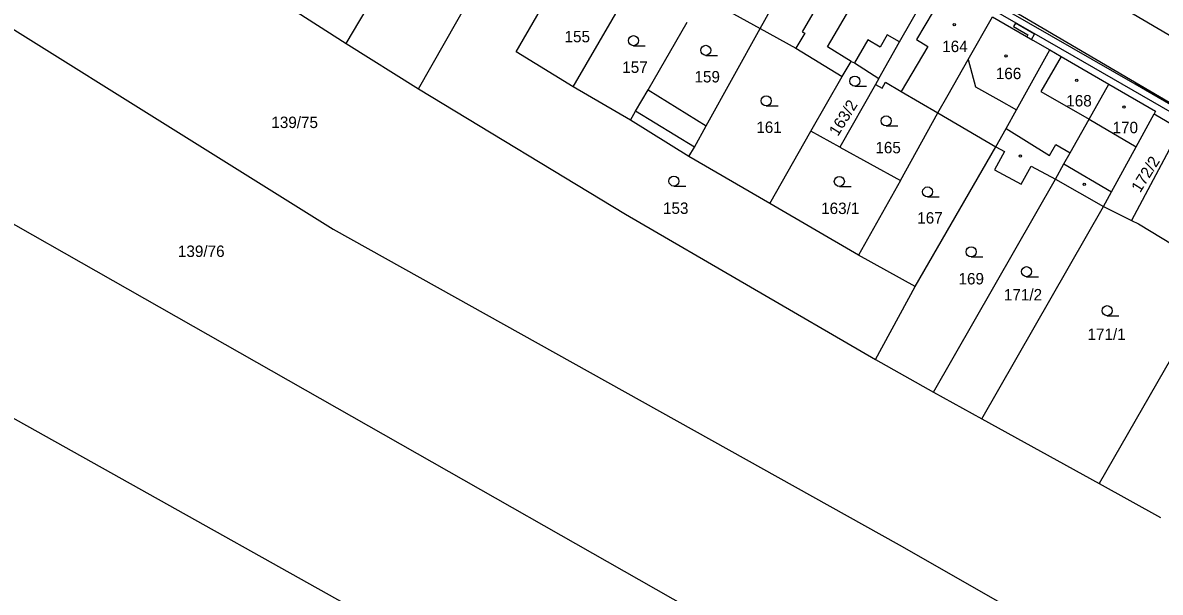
# Model space of a CAD drawing. Extents: x -756746 to -753363, y -1166406 to -1161727.
# Drawn here: x -754629.9 to -754460.4, y -1162314.4 to -1162229.6 of the extents above; entities that cross this region are included whole.
import ezdxf

# ---------------------------------------------------------------- set-up
doc = ezdxf.new("R2010")
doc.units = 0
for name, color, linetype in [('Hranice parcel', 7, 'Continuous'), ('Parcelní čísla', 7, 'Continuous'), ('Vnitřní kresba', 7, 'Continuous'), ('Věcná břemena k části', 7, 'Continuous'), ('Značky budov', 7, 'Continuous'), ('Značky kultur', 7, 'Continuous')]:
    doc.layers.add(name, color=color, linetype=linetype)

msp = doc.modelspace()

# ---------------------------------------------------------------- linework, layer by layer
at = {"layer": 'Hranice parcel'}
for p, q in [((-754581.68, -1162232.72), (-754568.93, -1162211.05)), ((-754570.9, -1162239.45), (-754556.83, -1162214.66)), ((-754519.98, -1162230.5), (-754510.86, -1162214.16)), ((-754547.85, -1162239.18), (-754539.56, -1162224.93)), ((-754528.6, -1162225.73), (-754519.98, -1162230.5)), ((-754590.22, -1162227.28), (-754581.68, -1162232.72)), ((-754581.68, -1162232.72), (-754570.9, -1162239.45)), ((-754507.79, -1162237.66), (-754506.44, -1162235.38)), ((-754512.42, -1162245.77), (-754507.79, -1162237.66)), ((-754502.82, -1162238.81), (-754508.11, -1162248.14)), ((-754502.31, -1162237.92), (-754502.82, -1162238.81)), ((-754539.31, -1162244.16), (-754547.85, -1162239.18)), ((-754499.07, -1162253.1), (-754493.51, -1162243.04)), ((-754493.51, -1162243.04), (-754484.87, -1162248.11)), ((-754461.25, -1162243.17), (-754457.38, -1162245.46)), ((-754530.6, -1162249.56), (-754539.31, -1162244.16)), ((-754457.38, -1162245.46), (-754464.63, -1162259.06)), ((-754518.55, -1162256.53), (-754512.42, -1162245.77)), ((-754508.11, -1162248.14), (-754512.42, -1162245.77)), ((-754508.11, -1162248.14), (-754499.07, -1162253.1)), ((-754496.87, -1162268.92), (-754484.87, -1162248.11)), ((-754518.55, -1162256.53), (-754530.6, -1162249.56)), ((-754499.07, -1162253.1), (-754505.34, -1162264.22)), ((-754494.15, -1162284.63), (-754476, -1162252.93)), ((-754476, -1162252.93), (-754468.83, -1162256.97)), ((-754505.34, -1162264.22), (-754518.55, -1162256.53)), ((-754486.98, -1162288.58), (-754468.83, -1162256.97)), ((-754468.83, -1162256.97), (-754464.63, -1162259.06)), ((-754496.87, -1162268.92), (-754505.34, -1162264.22)), ((-754451.31, -1162266.61), (-754469.45, -1162298.25)), ((-754502.8, -1162279.78), (-754496.87, -1162268.92)), ((-754502.8, -1162279.78), (-754494.15, -1162284.63)), ((-754494.15, -1162284.63), (-754486.98, -1162288.58)), ((-754486.98, -1162288.58), (-754469.45, -1162298.25)), ((-754469.45, -1162298.25), (-754460.32, -1162303.29))]:
    msp.add_line(p, q, dxfattribs=at)
for points in [[(-754808.43, -1162137.05), (-754656.15, -1162215.06), (-754583.61, -1162260.35), (-754499.26, -1162307.35), (-754407.64, -1162359.68)], [(-754427.68, -1162259.87), (-754590.2, -1162164.65), (-754597.36, -1162158.77)], [(-754427.68, -1162259.87), (-754464.08, -1162238.8), (-754498.82, -1162218.82), (-754533.91, -1162198.73), (-754569.73, -1162178.14), (-754579.91, -1162172.27), (-754593.75, -1162163.11), (-754597.36, -1162158.77)], [(-754817.91, -1162160.94), (-754773.06, -1162183.36), (-754661.89, -1162242.23), (-754518.83, -1162323.43), (-754424.53, -1162376.06), (-754417.29, -1162379.29)], [(-754577.97, -1162161.37), (-754571.05, -1162165.76), (-754318.97, -1162313.52), (-754311.63, -1162321.85), (-754273.22, -1162367.95)], [(-754827.93, -1162185.11), (-754743.71, -1162227.55), (-754668.64, -1162267.68), (-754527.05, -1162346.77)], [(-754547.85, -1162239.18), (-754556.33, -1162233.98), (-754548.2, -1162219.85)], [(-754506.44, -1162235.38), (-754509.98, -1162233.24), (-754506.15, -1162226.71), (-754501.98, -1162219.24)], [(-754502.31, -1162237.92), (-754499.23, -1162232.49), (-754494.23, -1162223.68)], [(-754539.31, -1162244.16), (-754538.58, -1162242.81), (-754536.7, -1162239.61), (-754530.89, -1162229.56)], [(-754493.51, -1162243.04), (-754491.99, -1162240.38), (-754488.99, -1162235.12), (-754485.36, -1162228.76)], [(-754485.36, -1162228.76), (-754479.33, -1162232.24), (-754476.82, -1162233.69)], [(-754530.6, -1162249.56), (-754529.76, -1162248.16), (-754528.04, -1162244.97), (-754519.98, -1162230.5)], [(-754519.98, -1162230.5), (-754514.67, -1162233.43), (-754507.79, -1162237.66)], [(-754484.87, -1162248.11), (-754483.34, -1162245.37), (-754481.8, -1162242.62), (-754476.82, -1162233.69)], [(-754476.82, -1162233.69), (-754475.13, -1162234.67), (-754468.02, -1162238.78)], [(-754506.44, -1162235.38), (-754505.92, -1162235.6), (-754502.31, -1162237.92)], [(-754502.82, -1162238.81), (-754501.81, -1162239.39), (-754501.3, -1162238.49), (-754498.98, -1162239.88), (-754493.51, -1162243.04)], [(-754476, -1162252.93), (-754474.71, -1162250.65), (-754473.78, -1162248.99), (-754470.96, -1162244.01), (-754468.02, -1162238.78)], [(-754468.02, -1162238.78), (-754461.06, -1162242.82), (-754461.25, -1162243.17)], [(-754570.9, -1162239.45), (-754540.08, -1162258.14), (-754502.8, -1162279.78)], [(-754468.83, -1162256.97), (-754467.64, -1162254.81), (-754463.96, -1162248.11), (-754461.25, -1162243.17)], [(-754484.87, -1162248.11), (-754483.59, -1162248.8), (-754485.09, -1162251.51), (-754481.1, -1162253.66), (-754479.6, -1162250.97), (-754476, -1162252.93)], [(-754464.63, -1162259.06), (-754463.63, -1162259.55), (-754458.44, -1162262.69)]]:
    msp.add_lwpolyline(points, dxfattribs=at)
at = {"layer": 'Vnitřní kresba'}
for p, q in [((-754510.02, -1162224.57), (-754513.72, -1162230.97)), ((-754492.33, -1162224.77), (-754496.7, -1162232.14)), ((-754513.35, -1162231.19), (-754514.67, -1162233.43)), ((-754513.72, -1162230.97), (-754513.35, -1162231.19)), ((-754501.04, -1162231.44), (-754502.09, -1162233.27)), ((-754499.23, -1162232.49), (-754501.04, -1162231.44)), ((-754496.7, -1162232.14), (-754494.99, -1162233.16)), ((-754503.96, -1162232.2), (-754505.92, -1162235.6)), ((-754502.09, -1162233.27), (-754503.96, -1162232.2)), ((-754494.99, -1162233.16), (-754498.98, -1162239.88)), ((-754488.99, -1162235.12), (-754487.91, -1162239.15)), ((-754475.13, -1162234.67), (-754478.14, -1162239.87)), ((-754536.7, -1162239.61), (-754528.04, -1162244.97)), ((-754487.91, -1162239.15), (-754484.44, -1162241.12)), ((-754478.14, -1162239.87), (-754470.96, -1162244.01)), ((-754484.44, -1162241.12), (-754481.8, -1162242.62)), ((-754529.76, -1162248.16), (-754538.58, -1162242.81)), ((-754470.96, -1162244.01), (-754463.96, -1162248.11)), ((-754483.34, -1162245.37), (-754476.89, -1162249.42)), ((-754476.89, -1162249.42), (-754475.95, -1162247.76)), ((-754475.95, -1162247.76), (-754473.78, -1162248.99)), ((-754474.71, -1162250.65), (-754467.64, -1162254.81))]:
    msp.add_line(p, q, dxfattribs=at)
at = {"layer": 'Věcná břemena k části'}
msp.add_lwpolyline([(-754332.94, -1162315.37), (-754427.68, -1162259.87), (-754464.08, -1162238.8), (-754498.82, -1162218.82), (-754533.91, -1162198.73), (-754569.73, -1162178.14), (-754574.44, -1162175.42), (-754579.91, -1162172.27), (-754593.75, -1162163.11), (-754597.36, -1162158.77), (-754600.62, -1162156.1), (-754594.56, -1162163.65), (-754578.81, -1162173.8), (-754541.82, -1162195.28), (-754513.45, -1162211.48), (-754473.26, -1162234.61), (-754439.7, -1162253.92), (-754428.87, -1162260.32), (-754415.37, -1162268.05), (-754384.18, -1162286.3), (-754354.57, -1162303.66), (-754332.57, -1162316.7)], dxfattribs=at)
msp.add_lwpolyline([(-754482.25, -1162230.2), (-754480.09, -1162231.45), (-754480.24, -1162231.71), (-754479.55, -1162232.11), (-754479.1, -1162231.33), (-754481.95, -1162229.68)], close=True, dxfattribs=at)
at = {"layer": 'Značky budov'}
for centre in [(-754491.06, -1162229.92), (-754483.35, -1162234.57), (-754472.8, -1162238.21), (-754465.77, -1162242.18), (-754481.21, -1162249.49), (-754471.68, -1162253.67)]:
    msp.add_circle(centre, 0.175, dxfattribs=at)
at = {"layer": 'Značky kultur'}
for p, q in [((-754538.86, -1162233.05), (-754537.11, -1162233.05)), ((-754528.1, -1162234.49), (-754526.35, -1162234.49)), ((-754505.88, -1162239.07), (-754504.13, -1162239.07)), ((-754519.08, -1162242.01), (-754517.33, -1162242.01)), ((-754501.21, -1162245), (-754499.46, -1162245)), ((-754532.84, -1162253.95), (-754531.09, -1162253.95)), ((-754508.19, -1162254), (-754506.44, -1162254)), ((-754495.04, -1162255.57), (-754493.29, -1162255.57)), ((-754488.55, -1162264.48), (-754486.8, -1162264.48)), ((-754480.28, -1162267.44), (-754478.53, -1162267.44)), ((-754468.28, -1162273.25), (-754466.53, -1162273.25))]:
    msp.add_line(p, q, dxfattribs=at)
for centre in [(-754538.86, -1162232.3), (-754528.1, -1162233.74), (-754505.88, -1162238.32), (-754519.08, -1162241.26), (-754501.21, -1162244.25), (-754532.84, -1162253.2), (-754508.19, -1162253.25), (-754495.04, -1162254.82), (-754488.55, -1162263.73), (-754480.28, -1162266.69), (-754468.28, -1162272.5)]:
    msp.add_circle(centre, 0.75, dxfattribs=at)

# ---------------------------------------------------------------- texts
at = {"layer": 'Parcelní čísla'}
for s, p in [('155', (-754549.14, -1162232.54)), ('164', (-754492.86, -1162234)), ('157', (-754540.54, -1162237.1)), ('159', (-754529.78, -1162238.52)), ('166', (-754484.87, -1162238.03)), ('168', (-754474.37, -1162242.1)), ('139/75', (-754592.84, -1162245.31)), ('161', (-754520.56, -1162246.04)), ('170', (-754467.47, -1162246.08)), ('165', (-754502.82, -1162249.07)), ('153', (-754534.47, -1162258.09)), ('163/1', (-754510.9, -1162258.11)), ('167', (-754496.58, -1162259.53)), ('139/76', (-754606.76, -1162264.5)), ('169', (-754490.43, -1162268.59)), ('171/2', (-754483.66, -1162270.97)), ('171/1', (-754471.21, -1162276.86))]:
    msp.add_text(s, height=1.7, dxfattribs=at).set_placement(p)
for s, p in [('163/2', (-754508.41, -1162246.64)), ('172/2', (-754463.36, -1162255.03))]:
    msp.add_text(s, height=1.7, rotation=58, dxfattribs=at).set_placement(p)

doc.saveas('drawing.dxf')
